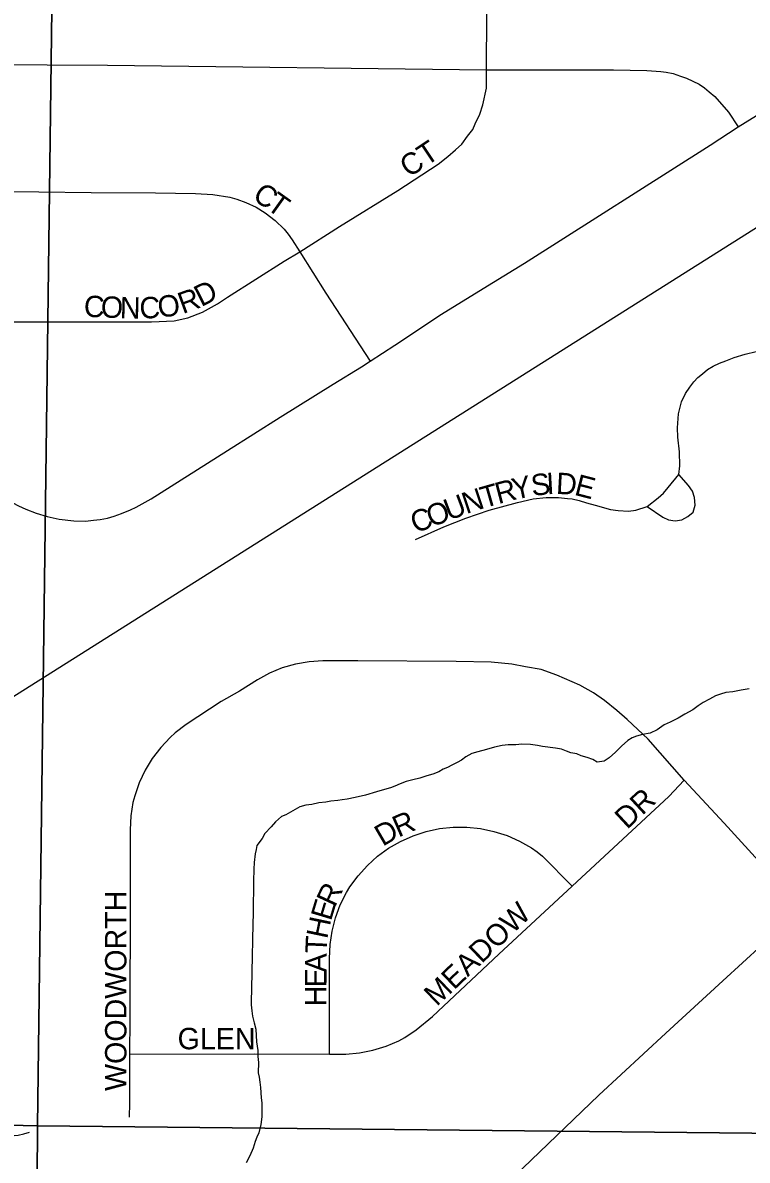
# Model space of a CAD drawing. Extents: x 1587405 to 1714697, y 1028970 to 1155083.
# Drawn here: x 1656161 to 1657853, y 1113359 to 1116017 of the extents above; entities that cross this region are included whole.
import ezdxf

# ---------------------------------------------------------------- set-up
doc = ezdxf.new("R2010")
doc.units = 0
for name, color, linetype in [('GM_X_City_Street', 7, 'Continuous'), ('GM_X_City_Street_Text', 7, 'Continuous'), ('GM_X_Minor_River', 7, 'Continuous'), ('GM_X_Rail_Line', 7, 'Continuous'), ('GM_X_Section', 7, 'Continuous'), ('GM_X_State_Route', 7, 'Continuous')]:
    doc.layers.add(name, color=color, linetype=linetype)

msp = doc.modelspace()

# ---------------------------------------------------------------- linework, layer by layer
at = {"layer": 'GM_X_City_Street'}
for points in [[(1657244.2, 1115907), (1657245.1, 1116037.1)], [(1657832.1, 1115773.7), (1658068.7, 1115919.8), (1658083.3, 1115929.3), (1658091.2, 1115935.4), (1658098.7, 1115942.3), (1658106.7, 1115951.9), (1658116.3, 1115964.6), (1658124.7, 1115977.9), (1658129.8, 1115986.1), (1658134, 1115995.8), (1658137.4, 1116004.3), (1658138.2, 1116007.2), (1658140, 1116013.6), (1658142.8, 1116025.2), (1658145.6, 1116044.7)], [(1656076.9, 1115919.5), (1656359, 1115917.4), (1657244.2, 1115907)], [(1656807.9, 1115481.9), (1656901.1, 1115541), (1657036.9, 1115624.8), (1657131.3, 1115686.6), (1657154.1, 1115704.6), (1657172, 1115720.2), (1657186.4, 1115733.5), (1657199.6, 1115751.5), (1657212, 1115767.8), (1657217.6, 1115780.3), (1657228.4, 1115803.1), (1657235.6, 1115824.7), (1657244, 1115864.3), (1657244.2, 1115907)], [(1657244.2, 1115907), (1657437.3, 1115907.1), (1657541.1, 1115906.7), (1657618.4, 1115905.1), (1657651.5, 1115902.8), (1657663.6, 1115901.4), (1657679.8, 1115897.9), (1657697, 1115892.3), (1657711.4, 1115887.2), (1657726.4, 1115880.7), (1657740.8, 1115873.3), (1657753.3, 1115864.9), (1657764.5, 1115855.6), (1657777.6, 1115844.9), (1657809.2, 1115808.1), (1657832.1, 1115773.7)], [(1656972.6, 1115226.3), (1657030.1, 1115263.6), (1657139.1, 1115335.7), (1657236.1, 1115395.8), (1657332.9, 1115455.2), (1657766.9, 1115730.5), (1657832.1, 1115773.7)], [(1656075.7, 1115623.6), (1656320.8, 1115620.6), (1656470.9, 1115619.1), (1656564.3, 1115618.1), (1656605.1, 1115615.6), (1656644.8, 1115609.4), (1656660.8, 1115604.3), (1656682.4, 1115597.2), (1656706.1, 1115585.7), (1656727.4, 1115572.7), (1656750.6, 1115554.9), (1656771.3, 1115534.7), (1656781.4, 1115522.5), (1656790.7, 1115509.4), (1656807.9, 1115481.9)], [(1656076.4, 1115317.8), (1656268.6, 1115317.8), (1656374, 1115318.4), (1656413.8, 1115317.9), (1656461.8, 1115317.9), (1656514.6, 1115320.3), (1656547, 1115327.6), (1656580.6, 1115340.7), (1656615.6, 1115359.9), (1656639.6, 1115375.3), (1656771.4, 1115459.6), (1656807.9, 1115481.9)], [(1656807.9, 1115481.9), (1656868.6, 1115384.7), (1656972.6, 1115226.3)], [(1656072.1, 1114937.4), (1656123.5, 1114903.2), (1656151.1, 1114888), (1656168.4, 1114880.5), (1656192.7, 1114871.3), (1656218.3, 1114862.9), (1656246.1, 1114856.7), (1656280.1, 1114852.8), (1656307.9, 1114852.3), (1656326.7, 1114854.2), (1656342.1, 1114855.8), (1656359, 1114859), (1656374.3, 1114863.7), (1656391.7, 1114870.1), (1656412.9, 1114879.1), (1656426.4, 1114885.3), (1656460.9, 1114904.6), (1656639, 1115017.7), (1656762.2, 1115094.9), (1656886.3, 1115172.2), (1656952.3, 1115213.1), (1656972.6, 1115226.3)], [(1657693, 1114961.3), (1657695.7, 1114981.9), (1657694.6, 1115014.3), (1657691.3, 1115048.4), (1657690.2, 1115070.6), (1657692.4, 1115103.1), (1657699.7, 1115131.2), (1657708.8, 1115150.7), (1657719.2, 1115165.7), (1657728.3, 1115178), (1657738.1, 1115187.8), (1657748.7, 1115196.5), (1657760.4, 1115206.3), (1657773.8, 1115214.7), (1657788.1, 1115221.7), (1657803, 1115227.1), (1657822.7, 1115234.7), (1657848.2, 1115242.3), (1657874.1, 1115248.8)], [(1657619.2, 1114886.7), (1657645.1, 1114906.4), (1657657.4, 1114918), (1657668.4, 1114930.9), (1657693, 1114961.3)], [(1657619.2, 1114886.7), (1657655.7, 1114861.8), (1657669.6, 1114855.3), (1657685.1, 1114852.9), (1657700.5, 1114855.5), (1657714.4, 1114862.9), (1657727.1, 1114873.6), (1657731.4, 1114889.9), (1657730.3, 1114907.2), (1657724.9, 1114922.3), (1657716.2, 1114935.3), (1657693, 1114961.3)], [(1657078.6, 1114809.2), (1657144.4, 1114838.9), (1657195.9, 1114859.1), (1657250.6, 1114877.8), (1657316.4, 1114895.7), (1657353.5, 1114904.3), (1657383.3, 1114907.5), (1657397.6, 1114907.5), (1657412.1, 1114907.5), (1657433, 1114905.6), (1657444.2, 1114904.1), (1657460.6, 1114900.8), (1657478.1, 1114895.4), (1657497.9, 1114889.4), (1657533.4, 1114879.2), (1657551.6, 1114877), (1657575.7, 1114875.7), (1657593.2, 1114878.3), (1657619.2, 1114886.7)], [(1657706.1, 1114247.3), (1657621.5, 1114343), (1657572.4, 1114389.1), (1657548.6, 1114410), (1657519.6, 1114433.1), (1657494.1, 1114450.8), (1657462.5, 1114468.8), (1657408.5, 1114492.1), (1657372, 1114505.7), (1657335, 1114512.1), (1657303.1, 1114517.8), (1657254.7, 1114522.8), (1657173.2, 1114524.3), (1656943.7, 1114525.9), (1656862, 1114525.7), (1656829.8, 1114523.6), (1656798.1, 1114518.1), (1656767.2, 1114509.3), (1656737.5, 1114496.9), (1656709.2, 1114481.4), (1656667.6, 1114455.4), (1656624.8, 1114430.9), (1656542.9, 1114377), (1656517.2, 1114357.7), (1656505.2, 1114347), (1656483.3, 1114323.3), (1656463.6, 1114297.8), (1656446.7, 1114270.4), (1656433.2, 1114241.2), (1656422.6, 1114210.7), (1656418.5, 1114195.2), (1656413.4, 1114163.4), (1656411.7, 1114131.3), (1656412.3, 1114049.3), (1656412.1, 1113967.5), (1656410.9, 1113689.1), (1656410.7, 1113607.2)], [(1657444.5, 1113999.5), (1657669.7, 1114208.8), (1657706.1, 1114247.3)], [(1657979.6, 1113946.4), (1657921, 1114013.3), (1657799.6, 1114146.5), (1657706.1, 1114247.3)], [(1656877.4, 1113606.5), (1656877.7, 1113830.7), (1656878.9, 1113862.9), (1656883.4, 1113894.6), (1656891.3, 1113925.6), (1656902.7, 1113955.6), (1656917, 1113984.3), (1656925.3, 1113997.8), (1656944.7, 1114023.4), (1656966.2, 1114047.3), (1656989.7, 1114069.2), (1657015.5, 1114088), (1657043.4, 1114103.9), (1657072.7, 1114117), (1657103.1, 1114127.1), (1657134.4, 1114133.9), (1657166.3, 1114137.2), (1657198.4, 1114137.2), (1657230.3, 1114134), (1657261.6, 1114127.4), (1657292.2, 1114117.5), (1657321.6, 1114104.7), (1657349.4, 1114088.9), (1657362.5, 1114079.7), (1657375, 1114069.8), (1657444.5, 1113999.5)], [(1656877.4, 1113606.5), (1656915.3, 1113607), (1656947.5, 1113609.9), (1656979.1, 1113615.9), (1657009.8, 1113625.6), (1657039.6, 1113638.2), (1657053.7, 1113645.7), (1657080.3, 1113663.8), (1657117.8, 1113694.9), (1657273.3, 1113840.5), (1657444.5, 1113999.5)], [(1656410.7, 1113607.2), (1656410.3, 1113492.4), (1656409.7, 1113459.7)], [(1656410.7, 1113607.2), (1656702.2, 1113608), (1656877.4, 1113606.5)], [(1655985.6, 1113417.3), (1656107.5, 1113415.3), (1656131.8, 1113415.8), (1656150.4, 1113417.7), (1656163.6, 1113420.5), (1656177.2, 1113424.8)]]:
    msp.add_lwpolyline(points, dxfattribs=at)
at = {"layer": 'GM_X_Minor_River'}
for points in [[(1657857.4, 1114460.8), (1657839.3, 1114457.1), (1657819.1, 1114453.5), (1657803.1, 1114451.9), (1657790.9, 1114448.1), (1657778.8, 1114444.3), (1657764.6, 1114436.6), (1657750.4, 1114428.8), (1657738.2, 1114421.1), (1657726, 1114411.3), (1657707.7, 1114401.6), (1657691.5, 1114391.9), (1657673.2, 1114382.3), (1657659, 1114376.5), (1657642.7, 1114364.8), (1657626.5, 1114357.1), (1657608.4, 1114353.5), (1657594.3, 1114349.8), (1657584.2, 1114345.9), (1657574, 1114340.1), (1657559.7, 1114326.4), (1657545.3, 1114312.6), (1657531, 1114298.9), (1657518.8, 1114291.1), (1657502.7, 1114289.4), (1657492.8, 1114295.6), (1657478.9, 1114299.9), (1657464.9, 1114304.2), (1657455, 1114308.4), (1657441, 1114310.7), (1657431, 1114314.9), (1657419.1, 1114319.2), (1657405.1, 1114321.5), (1657375, 1114326.1), (1657363.1, 1114328.3), (1657347.1, 1114330.7), (1657327, 1114331.1), (1657312.9, 1114329.4), (1657294.9, 1114329.7), (1657280.8, 1114328), (1657262.6, 1114324.4), (1657244.5, 1114318.7), (1657224.3, 1114313.1), (1657210.2, 1114309.4), (1657196, 1114301.6), (1657185.8, 1114293.8), (1657175.6, 1114288), (1657163.4, 1114282.2), (1657153.3, 1114276.4), (1657143.2, 1114272.6), (1657133, 1114266.8), (1657118.9, 1114261.1), (1657104.8, 1114257.3), (1657088.6, 1114251.6)], [(1657088.6, 1114251.6), (1657072.5, 1114248), (1657056.3, 1114244.3), (1657042.2, 1114238.5), (1657030, 1114232.8), (1657019.9, 1114229), (1657005.8, 1114225.2), (1656987.6, 1114219.6), (1656961.3, 1114212.1), (1656937.1, 1114206.6), (1656919, 1114202.9), (1656906.9, 1114201.1), (1656896.9, 1114199.3), (1656880.8, 1114197.7), (1656868.7, 1114195.9), (1656852.6, 1114194.2), (1656836.5, 1114190.5), (1656822.4, 1114188.8), (1656808.3, 1114185.1), (1656775.8, 1114165.7), (1656765.7, 1114161.9), (1656751.4, 1114150.1), (1656741.1, 1114138.3), (1656726.7, 1114122.6), (1656720.5, 1114110.6), (1656708.1, 1114094.8), (1656705.9, 1114084.8), (1656703.7, 1114074.9), (1656701.3, 1114054.9), (1656700.9, 1114038.8), (1656700.4, 1114010.8), (1656699.8, 1113984.7), (1656699.4, 1113964.6), (1656699, 1113942.6), (1656698.2, 1113904.5), (1656697.7, 1113880.4), (1656697.4, 1113864.4), (1656697, 1113844.3), (1656696.6, 1113826.3), (1656696.2, 1113808.2), (1656695.8, 1113788.2), (1656695.4, 1113770.1), (1656695.1, 1113754.1), (1656694.7, 1113736.1), (1656694.5, 1113722), (1656696.2, 1113707.9), (1656697.9, 1113695.9), (1656701.6, 1113679.8), (1656705.3, 1113665.6), (1656706.7, 1113635.5), (1656710.3, 1113615.4), (1656710, 1113601.4), (1656711.8, 1113587.3), (1656711.3, 1113563.2), (1656713.1, 1113553.2), (1656714.8, 1113541.1), (1656716.6, 1113529), (1656718.1, 1113504.9), (1656719.9, 1113492.8), (1656719.7, 1113482.8), (1656719.2, 1113460.8), (1656716.8, 1113442.8), (1656712.4, 1113422.8), (1656708.2, 1113412.8), (1656704, 1113402.9), (1656699.6, 1113386.9), (1656691.2, 1113369.1), (1656682.9, 1113353.2)]]:
    msp.add_lwpolyline(points, dxfattribs=at)
at = {"layer": 'GM_X_Rail_Line'}
msp.add_lwpolyline([(1653567.6, 1112818.9), (1655299.9, 1113913.2), (1659869.5, 1116798.4), (1669730.9, 1123016.6), (1672358.5, 1124671.2), (1681694.7, 1130554.4), (1684436.5, 1132280.4), (1688526.9, 1134851.5), (1688806.9, 1135025.4), (1688953.3, 1135112.6), (1689086.8, 1135186.1), (1689267.7, 1135279.2), (1689470.2, 1135380.7), (1689588.1, 1135442), (1689734, 1135521.9), (1689883.6, 1135607.5), (1690363.1, 1135904.6), (1690749.1, 1136147.9), (1691069.9, 1136367.6)], dxfattribs=at)
at = {"layer": 'GM_X_Section'}
for points in [[(1651255.5, 1118849.2), (1656263, 1118717.5), (1656195.7, 1113439), (1651152, 1113557.3), (1651155.1, 1113643.3)], [(1656263, 1118717.5), (1661639.2, 1118644.5), (1661579.6, 1113384), (1656195.7, 1113439)], [(1656195.7, 1113439), (1656163.1, 1108222.1), (1651041.3, 1108325.5), (1651152, 1113557.3)], [(1661579.6, 1113384), (1661543.6, 1108095.1), (1656163.1, 1108222.1), (1656195.7, 1113439)]]:
    msp.add_lwpolyline(points, close=True, dxfattribs=at)
at = {"layer": 'GM_X_State_Route'}
msp.add_lwpolyline([(1656575, 1112579.7), (1656620.2, 1112627.5), (1656664.8, 1112676.4), (1656911.6, 1112922.1), (1657015, 1113027.6), (1657329.2, 1113340.2), (1657506.5, 1113511.2), (1657662.8, 1113655.9), (1657795.9, 1113778), (1657979.6, 1113946.4), (1658050.1, 1114011), (1658302.9, 1114245.4), (1658530.1, 1114457.2), (1658682.5, 1114597.8), (1658880.3, 1114780.2), (1658903.1, 1114802.5), (1658924.1, 1114822.4), (1659004, 1114894.2), (1659423.8, 1115281.1), (1659691.8, 1115528.9), (1659882, 1115704.8), (1660099.2, 1115905.5), (1660146.8, 1115947.6), (1660250.7, 1116036.2)], dxfattribs=at)

# ---------------------------------------------------------------- texts
at = {"layer": 'GM_X_City_Street_Text'}
for s, rotation, p in [('CT', 33.6867, (1657063.1, 1115653.9)), ('C', 326.0742, (1656695.1, 1115605.5)), ('T', 324.4687, (1656727.7, 1115583.6)), ('D', 26.867, (1656577.9, 1115352.1)), ('R', 20.1124, (1656534.8, 1115335.9)), ('C', 357.7899, (1656303.2, 1115329.9)), ('O', 357.7973, (1656342.8, 1115328.3)), ('N', 358.5853, (1656387.5, 1115326.6)), ('C', 1.7631, (1656434.5, 1115325.5)), ('O', 7.6229, (1656479.6, 1115327.2)), ('Y', 11.9787, (1657309.3, 1114901.8)), ('S', 6.8742, (1657351.2, 1114910.8)), ('I', 3.192, (1657385.3, 1114914.9)), ('D', 356.9608, (1657405.8, 1114916.1)), ('E', 345.4469, (1657447.2, 1114914.2)), ('T', 16.0242, (1657238.1, 1114882.2)), ('R', 14.8313, (1657271.7, 1114891.9)), ('U', 20.6405, (1657156.2, 1114853.1)), ('N', 18.4557, (1657196.9, 1114868.5)), ('C', 20.9312, (1657078.2, 1114823.3)), ('O', 20.9437, (1657115.2, 1114837.4)), ('DR', 42.8801, (1657572.4, 1114130.5)), ('R', 23.4792, (1657038.4, 1114112.7)), ('D', 30.2139, (1657001.8, 1114091.3)), ('R', 65.0858, (1656890.3, 1113948.4)), ('WOODWORTH', 90, (1656403.4, 1113520.9)), ('E', 73.2327, (1656880.8, 1113916.5)), ('MEADOW', 43.7276, (1657127.9, 1113716.9)), ('H', 78.1586, (1656872, 1113874.5)), ('T', 87.4309, (1656870.7, 1113841.5)), ('A', 89.8251, (1656870.6, 1113798)), ('E', 89.8361, (1656870.5, 1113762.8)), ('H', 89.847, (1656870.4, 1113718.8)), ('GLEN', 0, (1656522.8, 1113618.3))]:
    msp.add_text(s, height=50, rotation=rotation, dxfattribs=at).set_placement(p)

doc.saveas('drawing.dxf')
